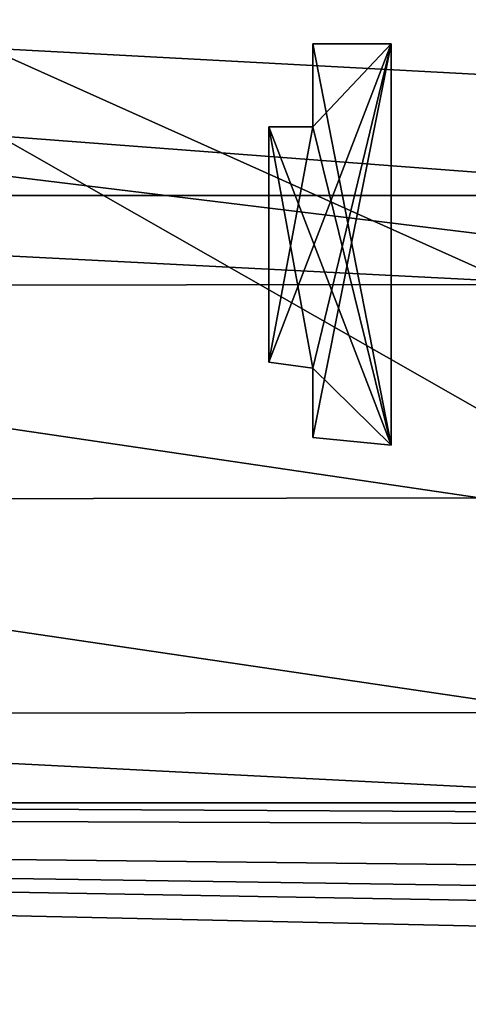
# Model space of a CAD drawing. Header units: millimetres. Extents: x -78 to 78, y -78 to 78.
# Tile 349 of 449: x -8 to -3, y 31 to 41. Entities that reach past the tile are written whole.
import ezdxf

# ---------------------------------------------------------------- set-up
doc = ezdxf.new("R2010")
doc.units = ezdxf.units.MM
doc.header["$LTSCALE"] = 41.718519
for name, color, linetype in [('10', 7, 'CONTINUOUS'), ('262', 7, 'CONTINUOUS'), ('4794', 7, 'CONTINUOUS'), ('5687', 7, 'CONTINUOUS'), ('748', 7, 'CONTINUOUS'), ('971', 7, 'CONTINUOUS')]:
    doc.layers.add(name, color=color, linetype=linetype)

msp = doc.modelspace()

# ---------------------------------------------------------------- linework, layer by layer
at = {"layer": '10', "linetype": 'CONTINUOUS'}
for points in [[(-20, 41.9, -2), (60, 39.1, -2), (-47.73, 42.73, -2), (-20, 41.9, -2)], [(60, 39.1, -2), (20, 39.1, -2), (-47.73, 42.73, -2), (60, 39.1, -2)], [(20, 39.1, -2), (0, 39.1, -2), (-47.73, 42.73, -2), (20, 39.1, -2)], [(0, 39.1, -2), (-20, 39.1, -2), (-47.73, 42.73, -2), (0, 39.1, -2)], [(-20, 41.9, -2), (20, 41.9, -2), (60, 39.1, -2), (-20, 41.9, -2)], [(-17.795, 38.179, -2), (-20, 39.1, -2), (-2.191, 38.193, -2), (-17.795, 38.179, -2)], [(-20, 39.1, -2), (0, 39.1, -2), (-2.191, 38.193, -2), (-20, 39.1, -2)], [(-3.1, 36.012, -2), (-17.795, 38.179, -2), (-2.191, 38.193, -2), (-3.1, 36.012, -2)], [(-16.9, 35.988, -2), (-17.795, 38.179, -2), (-3.1, 36.012, -2), (-16.9, 35.988, -2)], [(-2.205, 33.821, -2), (-16.9, 35.988, -2), (-3.1, 36.012, -2), (-2.205, 33.821, -2)], [(-17.809, 33.807, -2), (-16.9, 35.988, -2), (-2.205, 33.821, -2), (-17.809, 33.807, -2)], [(-20, 32.9, -2), (-17.809, 33.807, -2), (0, 32.9, -2), (-20, 32.9, -2)], [(0, 32.9, -2), (-17.809, 33.807, -2), (-2.205, 33.821, -2), (0, 32.9, -2)], [(48.5, 30.5, -2), (-72.626, 23.226, -2), (-60, 32.9, -2), (48.5, 30.5, -2)], [(48.5, 31, -2), (48.5, 30.5, -2), (-60, 32.9, -2), (48.5, 31, -2)], [(68.107, 31, -2), (48.5, 31, -2), (-60, 32.9, -2), (68.107, 31, -2)], [(68.951, 31.464, -2), (68.107, 31, -2), (-60, 32.9, -2), (68.951, 31.464, -2)], [(69.012, 32.425, -2), (68.951, 31.464, -2), (-60, 32.9, -2), (69.012, 32.425, -2)], [(69.012, 32.425, -2), (-60, 32.9, -2), (-20, 32.9, -2), (69.012, 32.425, -2)], [(69.012, 32.425, -2), (-20, 32.9, -2), (0, 32.9, -2), (69.012, 32.425, -2)]]:
    msp.add_3dface(points, dxfattribs=at)
at = {"layer": '262', "linetype": 'CONTINUOUS'}
for points in [[(-15, 43.7, 2), (-15, -43.7, 2), (-1.5, 36, 2), (-15, 43.7, 2)], [(15, 43.7, 2), (-15, 43.7, 2), (-0.749, 37.299, 2), (15, 43.7, 2)], [(-15, 43.7, 2), (-1.5, 36, 2), (-0.749, 37.299, 2), (-15, 43.7, 2)], [(-1.5, 36, 2), (-15, -43.7, 2), (-0.749, 34.701, 2), (-1.5, 36, 2)], [(-15, -43.7, 2), (-0.749, -34.701, 2), (0.749, 34.701, 2), (-15, -43.7, 2)], [(-0.749, 34.701, 2), (-15, -43.7, 2), (0.749, 34.701, 2), (-0.749, 34.701, 2)]]:
    msp.add_3dface(points, dxfattribs=at)
at = {"layer": '4794', "color": 7, "linetype": 'CONTINUOUS'}
for points in [[(-4.8, 39.8, 21.67), (-4.8, 40.65, 21.67), (-4, 36.55, 21.67), (-4.8, 39.8, 21.67)], [(-4, 36.55, 21.67), (-4.8, 40.65, 21.67), (-4, 40.65, 21.67), (-4, 36.55, 21.67)], [(-4.8, 37.337, 21.67), (-5.25, 39.8, 21.67), (-4, 36.55, 21.67), (-4.8, 37.337, 21.67)], [(-5.25, 39.8, 21.67), (-4.8, 39.8, 21.67), (-4, 36.55, 21.67), (-5.25, 39.8, 21.67)], [(-5.25, 37.4, 21.67), (-5.25, 39.8, 21.67), (-4.8, 37.337, 21.67), (-5.25, 37.4, 21.67)], [(-4.8, 36.629, 21.67), (-4.8, 37.337, 21.67), (-4, 36.55, 21.67), (-4.8, 36.629, 21.67)]]:
    msp.add_3dface(points, dxfattribs=at)
at = {"layer": '5687', "color": 7, "linetype": 'CONTINUOUS'}
for points in [[(-4.8, 39.8, 21.67), (-5.25, 37.4, 21.67), (-4, 40.65, 21.67), (-4.8, 39.8, 21.67)], [(-4, 40.65, 21.67), (-5.25, 37.4, 21.67), (-4.8, 37.337, 21.67), (-4, 40.65, 21.67)], [(-4.8, 40.65, 21.67), (-4.8, 39.8, 21.67), (-4, 40.65, 21.67), (-4.8, 40.65, 21.67)], [(-4, 36.55, 21.67), (-4, 40.65, 21.67), (-4.8, 36.629, 21.67), (-4, 36.55, 21.67)], [(-4.8, 36.629, 21.67), (-4, 40.65, 21.67), (-4.8, 37.337, 21.67), (-4.8, 36.629, 21.67)], [(-5.25, 39.8, 21.67), (-5.25, 37.4, 21.67), (-4.8, 39.8, 21.67), (-5.25, 39.8, 21.67)]]:
    msp.add_3dface(points, dxfattribs=at)
at = {"layer": '748', "color": 7, "linetype": 'CONTINUOUS'}
for points in [[(45.977, 32.717, 28.7), (27.585, 43.142, 28.7), (-36.75, 42.822, 28.7), (45.977, 32.717, 28.7)], [(-49.767, 26.599, 28.7), (45.977, 32.717, 28.7), (-36.75, 42.822, 28.7), (-49.767, 26.599, 28.7)], [(45.977, 32.717, 28.7), (-49.767, 26.599, 28.7), (20, 23.59, 28.7), (45.977, 32.717, 28.7)]]:
    msp.add_3dface(points, dxfattribs=at)
at = {"layer": '971', "color": 7, "linetype": 'CONTINUOUS'}
for points in [[(-16.239, 44.206, 26.2), (16.239, 44.206, 26.2), (-15.399, 18.986, 26.2), (-16.239, 44.206, 26.2)], [(-15.399, 18.986, 26.2), (16.239, 44.206, 26.2), (-14.683, 19.264, 26.2), (-15.399, 18.986, 26.2)], [(-14.683, 19.264, 26.2), (16.239, 44.206, 26.2), (10.35, 19.264, 26.2), (-14.683, 19.264, 26.2)]]:
    msp.add_3dface(points, dxfattribs=at)

doc.saveas('drawing.dxf')
